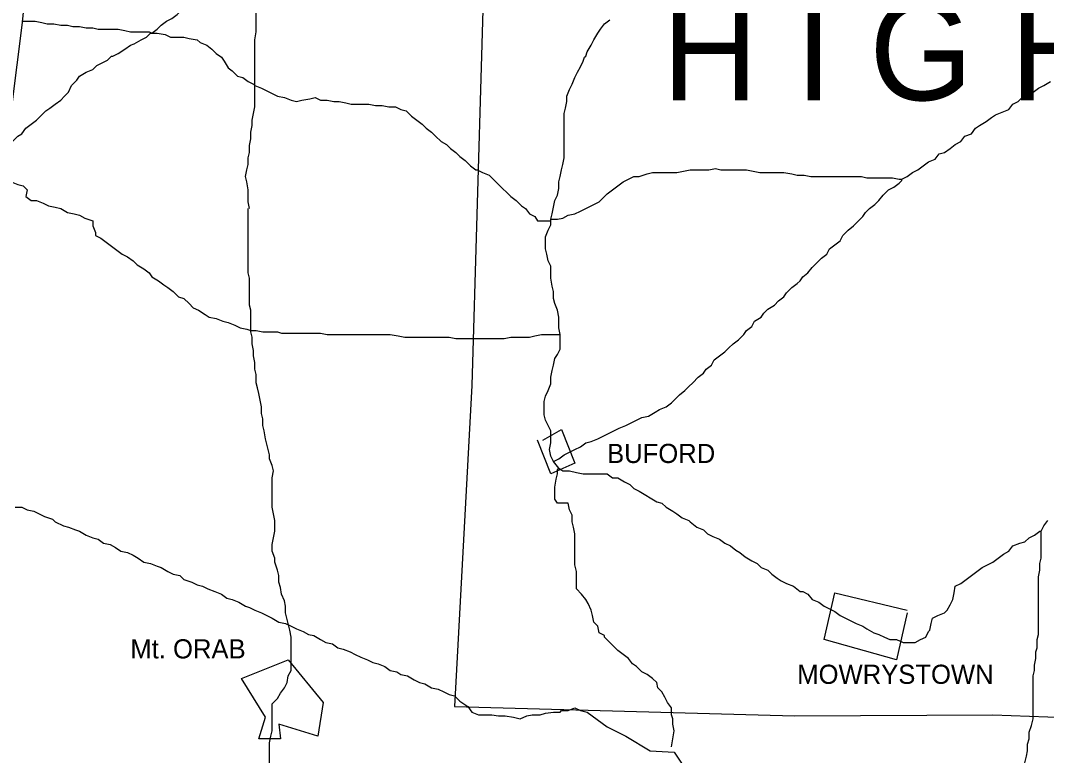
# Model space of a CAD drawing. Extents: x 0 to 34, y 0 to 22.
# Drawn here: x 2.524 to 3.569, y 17.643 to 18.392 of the extents above; entities that cross this region are included whole.
import ezdxf

# ---------------------------------------------------------------- set-up
doc = ezdxf.new("R2010")
doc.units = 0
doc.layers.add('Default', color=7, linetype='Continuous')
doc.layers.add('TR_Turning_Path1', color=7, linetype='Continuous')

msp = doc.modelspace()

# ---------------------------------------------------------------- linework, layer by layer
at = {"layer": 'Default'}
for points in [[(2.5542, 18.7551), (2.546, 18.6256), (2.5378, 18.5029), (2.5255, 18.387), (2.5105, 18.2684), (2.5078, 18.2343), (2.4914, 18.0952), (2.4737, 17.9548), (2.456, 17.8075), (2.4014, 17.3603), (2.3783, 17.1694), (2.3551, 16.9827), (2.3115, 16.6009), (2.3074, 16.5723)], [(3.0041, 18.7156), (2.9836, 18.0202), (2.9659, 17.693), (3.3122, 17.6835), (3.514, 17.6848), (3.6258, 17.6807), (3.6694, 17.6794)], [(2.6578, 18.3788), (2.6632, 18.3829), (2.6673, 18.387), (2.6728, 18.3911), (2.6782, 18.3938), (2.6837, 18.3979), (2.6891, 18.4033), (2.6946, 18.4061), (2.6987, 18.4102), (2.7041, 18.4142), (2.7096, 18.417), (2.715, 18.4211), (2.7205, 18.4252), (2.7259, 18.4292), (2.7314, 18.4333), (2.7355, 18.4374), (2.7396, 18.4402), (2.7464, 18.4415), (2.7532, 18.4429), (2.76, 18.4442), (2.7628, 18.4442)], [(2.7628, 18.3256), (2.7628, 18.3338), (2.7628, 18.3393), (2.7628, 18.3474), (2.7628, 18.3529), (2.7628, 18.3597), (2.7628, 18.3665), (2.7628, 18.372), (2.7641, 18.3802), (2.7641, 18.3856), (2.7641, 18.3911), (2.7641, 18.3979), (2.7641, 18.4047), (2.7628, 18.4102), (2.7628, 18.4156), (2.7628, 18.4238), (2.7628, 18.4292), (2.7641, 18.4347), (2.7641, 18.4415), (2.7628, 18.4442)], [(3.0995, 18.3556), (3.1009, 18.3597), (3.105, 18.3665), (3.1077, 18.372), (3.1118, 18.3788), (3.1145, 18.3829), (3.1186, 18.3883), (3.1241, 18.3924)], [(2.5255, 18.3911), (2.5323, 18.3911), (2.5392, 18.3911), (2.546, 18.3897), (2.5514, 18.3883), (2.5582, 18.3883), (2.5651, 18.387), (2.5719, 18.387), (2.5773, 18.3856), (2.5841, 18.3856), (2.591, 18.3843), (2.5978, 18.3843), (2.6032, 18.3829), (2.6101, 18.3829), (2.6169, 18.3829), (2.6237, 18.3829), (2.6305, 18.3815), (2.636, 18.3802), (2.6414, 18.3802), (2.6496, 18.3802), (2.655, 18.3802), (2.6578, 18.3788)], [(2.6182, 18.3556), (2.6237, 18.3583), (2.6305, 18.3624), (2.636, 18.3665), (2.64, 18.3679), (2.6469, 18.372), (2.6523, 18.3747), (2.6564, 18.3788), (2.6578, 18.3788)], [(2.6578, 18.3788), (2.6632, 18.3788), (2.6714, 18.3774), (2.6769, 18.3747), (2.6823, 18.3747), (2.6905, 18.3747), (2.6959, 18.3733), (2.7041, 18.372), (2.7069, 18.3693), (2.7137, 18.3665), (2.7191, 18.3624), (2.7232, 18.3583), (2.7287, 18.3543), (2.7314, 18.3502), (2.7355, 18.3434), (2.7396, 18.3406), (2.745, 18.3352), (2.7505, 18.3338), (2.7559, 18.3297), (2.7614, 18.327), (2.7628, 18.3256)], [(2.5105, 18.2656), (2.516, 18.2684), (2.5214, 18.2738), (2.5255, 18.2765), (2.5296, 18.282), (2.5351, 18.2861), (2.5405, 18.2902), (2.5446, 18.2943), (2.5501, 18.2997), (2.5542, 18.3024), (2.5596, 18.3065), (2.5651, 18.3106), (2.5691, 18.3147), (2.5732, 18.3188), (2.576, 18.3256), (2.5814, 18.3311), (2.5841, 18.3352), (2.591, 18.3393), (2.5978, 18.342), (2.6019, 18.3461), (2.6073, 18.3488), (2.6128, 18.3515), (2.6169, 18.3556), (2.6182, 18.3556)], [(3.0641, 18.1893), (3.0654, 18.1947), (3.0668, 18.2016), (3.0682, 18.2084), (3.0709, 18.2138), (3.0723, 18.2206), (3.0723, 18.2275), (3.0736, 18.2329), (3.075, 18.2397), (3.0763, 18.2452), (3.0777, 18.252), (3.0777, 18.2575), (3.0777, 18.2643), (3.0777, 18.2711), (3.0777, 18.2765), (3.0777, 18.2834), (3.0777, 18.2902), (3.0777, 18.297), (3.0791, 18.3024), (3.0804, 18.3093), (3.0804, 18.3147), (3.0832, 18.3215), (3.0859, 18.327), (3.0886, 18.3338), (3.0913, 18.3393), (3.0941, 18.3447), (3.0968, 18.3502), (3.0982, 18.3543), (3.0995, 18.3556)], [(3.4213, 18.2302), (3.4267, 18.2329), (3.4322, 18.237), (3.4376, 18.2397), (3.4431, 18.2438), (3.4486, 18.2479), (3.4554, 18.2506), (3.4595, 18.2561), (3.4649, 18.2575), (3.4704, 18.2615), (3.4758, 18.2656), (3.4813, 18.2684), (3.4854, 18.2738), (3.4922, 18.2765), (3.4963, 18.282), (3.5004, 18.2847), (3.5072, 18.2888), (3.5126, 18.2929), (3.5167, 18.2956), (3.5235, 18.2984), (3.5304, 18.3011), (3.5345, 18.3065), (3.5399, 18.3093), (3.544, 18.3134), (3.5494, 18.3161), (3.5549, 18.3188), (3.5604, 18.3229), (3.5658, 18.3256), (3.5726, 18.3297)], [(2.7573, 18.2002), (2.7559, 18.207), (2.7559, 18.2138), (2.7559, 18.2193), (2.7546, 18.2275), (2.7532, 18.2329), (2.7546, 18.2397), (2.7559, 18.2452), (2.7559, 18.252), (2.7573, 18.2575), (2.7573, 18.2643), (2.7587, 18.2711), (2.7587, 18.2779), (2.76, 18.2847), (2.76, 18.2902), (2.7614, 18.297), (2.7628, 18.3038), (2.7628, 18.3093), (2.7628, 18.3161), (2.7628, 18.3229), (2.7628, 18.3256)], [(2.7628, 18.3256), (2.7696, 18.3229), (2.775, 18.3202), (2.7805, 18.3174), (2.7859, 18.3147), (2.7928, 18.3134), (2.7996, 18.3106), (2.805, 18.3093), (2.8105, 18.3106), (2.8187, 18.312), (2.8241, 18.3134), (2.8296, 18.3106), (2.8364, 18.3106), (2.8432, 18.3093), (2.8487, 18.3093), (2.8555, 18.3079), (2.8609, 18.3065), (2.8691, 18.3065), (2.8732, 18.3065), (2.8732, 18.3065)], [(2.8732, 18.3065), (2.8786, 18.3065), (2.8855, 18.3052), (2.8923, 18.3052), (2.8991, 18.3038), (2.9059, 18.3038), (2.9114, 18.3011), (2.9168, 18.2997), (2.9223, 18.2943), (2.9277, 18.2902), (2.9332, 18.2861), (2.9373, 18.282), (2.9427, 18.2779), (2.9468, 18.2738), (2.9523, 18.2684), (2.9577, 18.2656), (2.9618, 18.2615), (2.9673, 18.2575), (2.9714, 18.2534), (2.9768, 18.2493), (2.9823, 18.2438), (2.9877, 18.2397), (2.9891, 18.2397)], [(2.5078, 18.2411), (2.5105, 18.237), (2.5105, 18.2316), (2.5146, 18.2275), (2.5214, 18.2247), (2.5269, 18.2234), (2.531, 18.2193), (2.5296, 18.2125), (2.5351, 18.2084), (2.5405, 18.2084), (2.5473, 18.2056), (2.5528, 18.2029), (2.5596, 18.2016), (2.5651, 18.2002), (2.5719, 18.1961), (2.5787, 18.1947), (2.5841, 18.1934), (2.5896, 18.1906), (2.5978, 18.1879), (2.5978, 18.1825), (2.6005, 18.1757), (2.6005, 18.1757), (2.6005, 18.1729)], [(2.9891, 18.2397), (2.9945, 18.237), (3.0014, 18.2343), (3.0041, 18.2316), (3.0095, 18.2261), (3.015, 18.2206), (3.0191, 18.2166), (3.0232, 18.2125), (3.0286, 18.2084), (3.0341, 18.2029), (3.0382, 18.2002), (3.0423, 18.1947), (3.0477, 18.192), (3.0504, 18.1879), (3.0573, 18.1879), (3.0641, 18.1879), (3.0641, 18.1893)], [(3.0641, 18.1893), (3.0709, 18.1893), (3.0763, 18.1906), (3.0818, 18.1934), (3.0886, 18.1947), (3.0941, 18.1975), (3.0995, 18.2002), (3.105, 18.2029), (3.1132, 18.207), (3.1172, 18.2111), (3.1213, 18.2152), (3.1268, 18.2193), (3.1322, 18.2234), (3.1377, 18.2275), (3.1431, 18.2302), (3.1486, 18.2329), (3.1541, 18.2329), (3.1622, 18.2356), (3.1677, 18.237), (3.1731, 18.237), (3.18, 18.237), (3.1868, 18.237), (3.1922, 18.237), (3.199, 18.2384), (3.2059, 18.2397), (3.2113, 18.2397), (3.2181, 18.2397), (3.2195, 18.2397)], [(3.2195, 18.2397), (3.225, 18.2397), (3.2318, 18.2411), (3.2372, 18.2397), (3.244, 18.2397), (3.2509, 18.2397), (3.2563, 18.2397), (3.2631, 18.2397), (3.2699, 18.2384), (3.2768, 18.237), (3.2836, 18.237), (3.289, 18.237), (3.2959, 18.237), (3.3013, 18.237), (3.3095, 18.2356), (3.3149, 18.2343), (3.3218, 18.2343), (3.3286, 18.2329), (3.3354, 18.2329), (3.3422, 18.2329), (3.3477, 18.2329), (3.3531, 18.2329), (3.3613, 18.2329), (3.3668, 18.2329), (3.3736, 18.2329), (3.3804, 18.2329), (3.3858, 18.2316), (3.394, 18.2316), (3.3995, 18.2316), (3.4077, 18.2316), (3.4117, 18.2316), (3.4186, 18.2302), (3.4213, 18.2302)], [(3.3177, 18.1266), (3.3204, 18.1307), (3.3258, 18.1347), (3.3299, 18.1402), (3.3354, 18.1457), (3.3395, 18.1497), (3.3449, 18.1538), (3.3477, 18.1593), (3.3531, 18.1634), (3.3586, 18.1675), (3.3613, 18.1729), (3.3668, 18.1784), (3.3722, 18.1825), (3.3763, 18.1866), (3.3817, 18.192), (3.3845, 18.1961), (3.3886, 18.2002), (3.394, 18.2043), (3.3981, 18.2084), (3.4022, 18.2138), (3.4077, 18.2193), (3.4131, 18.222), (3.4186, 18.2261), (3.4213, 18.2288), (3.4213, 18.2302)], [(2.7587, 18.0761), (2.7587, 18.0829), (2.7587, 18.0898), (2.7587, 18.0966), (2.7573, 18.102), (2.7573, 18.1088), (2.7573, 18.1157), (2.7573, 18.1211), (2.7573, 18.1293), (2.7559, 18.1347), (2.7559, 18.1402), (2.7559, 18.147), (2.7559, 18.1538), (2.7559, 18.1607), (2.7559, 18.1661), (2.7559, 18.1729), (2.7559, 18.1797), (2.7559, 18.1866), (2.7559, 18.1934), (2.7559, 18.2002), (2.7559, 18.2002)], [(3.0736, 18.072), (3.0723, 18.0788), (3.0723, 18.0857), (3.0723, 18.0898), (3.0709, 18.0966), (3.0682, 18.1034), (3.0668, 18.1088), (3.0668, 18.1157), (3.0654, 18.1211), (3.0641, 18.1293), (3.0641, 18.1347), (3.0641, 18.1416), (3.0613, 18.147), (3.06, 18.1538), (3.0586, 18.1593), (3.0586, 18.1661), (3.0586, 18.1716), (3.0613, 18.1784), (3.0641, 18.1838), (3.0641, 18.1893)], [(2.6005, 18.1729), (2.606, 18.1702), (2.6114, 18.1661), (2.6169, 18.162), (2.6223, 18.1579), (2.6278, 18.1538), (2.6332, 18.1511), (2.6387, 18.147), (2.6428, 18.1429), (2.6496, 18.1388), (2.655, 18.1347), (2.6578, 18.1307), (2.6646, 18.1266), (2.67, 18.1225), (2.6741, 18.1198), (2.6796, 18.1157), (2.685, 18.1102), (2.6905, 18.1088), (2.6959, 18.1034), (2.7, 18.0993), (2.7055, 18.0966), (2.7123, 18.0925), (2.7164, 18.0898), (2.7232, 18.0884), (2.73, 18.0857), (2.7355, 18.0843), (2.7423, 18.0816), (2.7478, 18.0788), (2.7546, 18.0775), (2.7587, 18.0761), (2.7587, 18.0761)], [(3.195, 18.0107), (3.2004, 18.0148), (3.2045, 18.0189), (3.2086, 18.0229), (3.214, 18.0284), (3.2195, 18.0325), (3.2222, 18.0366), (3.2277, 18.0407), (3.2304, 18.0461), (3.2359, 18.0502), (3.2413, 18.0543), (3.2454, 18.0584), (3.2495, 18.0625), (3.255, 18.0666), (3.2604, 18.072), (3.2631, 18.0761), (3.2686, 18.0802), (3.2713, 18.0857), (3.2781, 18.0898), (3.2809, 18.0938), (3.2849, 18.0979), (3.2918, 18.102), (3.2959, 18.1061), (3.3013, 18.1102), (3.304, 18.1143), (3.3095, 18.1198), (3.3149, 18.1238), (3.3177, 18.1266), (3.3177, 18.1266)], [(2.7587, 18.0761), (2.7641, 18.0761), (2.7709, 18.0748), (2.7778, 18.0748), (2.7859, 18.0748), (2.79, 18.0734), (2.7968, 18.0734), (2.805, 18.0734), (2.8105, 18.0734), (2.8187, 18.0734), (2.8241, 18.0734), (2.8296, 18.0734), (2.8364, 18.072), (2.8432, 18.072), (2.85, 18.072), (2.8555, 18.072), (2.8623, 18.072), (2.8691, 18.072), (2.8759, 18.072), (2.8814, 18.072), (2.8882, 18.072), (2.895, 18.072), (2.9005, 18.072), (2.9086, 18.0707), (2.9155, 18.0693), (2.9209, 18.0693), (2.9277, 18.0693), (2.9345, 18.0693), (2.9414, 18.0693), (2.9468, 18.0693), (2.9536, 18.0693), (2.9605, 18.0693), (2.9673, 18.0679), (2.9741, 18.0679), (2.9795, 18.0679), (2.9836, 18.0679), (2.9836, 18.0679)], [(2.7764, 17.9548), (2.775, 17.9602), (2.7737, 17.9657), (2.7723, 17.9739), (2.7709, 17.9793), (2.7709, 17.9861), (2.7696, 17.9916), (2.7696, 17.9984), (2.7682, 18.0052), (2.7668, 18.012), (2.7655, 18.0175), (2.7641, 18.0229), (2.7641, 18.0311), (2.7628, 18.0366), (2.7628, 18.0434), (2.7614, 18.0502), (2.7614, 18.0557), (2.76, 18.0625), (2.76, 18.0693), (2.7587, 18.0748), (2.7587, 18.0761)], [(2.9836, 18.0679), (2.9904, 18.0679), (2.9959, 18.0679), (3.0027, 18.0679), (3.0095, 18.0679), (3.0164, 18.0679), (3.0232, 18.0693), (3.0286, 18.0693), (3.0341, 18.0693), (3.0423, 18.0693), (3.0477, 18.0707), (3.0545, 18.072), (3.0613, 18.072), (3.0682, 18.072), (3.0736, 18.072)], [(3.0668, 17.9425), (3.0641, 17.948), (3.0627, 17.9548), (3.0641, 17.9616), (3.0641, 17.967), (3.0641, 17.9739), (3.0613, 17.9793), (3.0586, 17.9848), (3.0573, 17.9902), (3.0573, 17.9984), (3.0573, 18.0039), (3.0586, 18.0093), (3.0613, 18.0148), (3.0641, 18.0216), (3.0641, 18.0284), (3.0654, 18.0352), (3.0668, 18.0407), (3.0682, 18.0475), (3.0709, 18.0516), (3.0736, 18.057), (3.0736, 18.0639), (3.0736, 18.0693), (3.0736, 18.072)], [(3.0668, 17.9425), (3.0723, 17.9452), (3.0777, 17.9493), (3.0832, 17.952), (3.0886, 17.9548), (3.0941, 17.9575), (3.0995, 17.9616), (3.105, 17.963), (3.1118, 17.9657), (3.1172, 17.9684), (3.1227, 17.9711), (3.1282, 17.9739), (3.1336, 17.9766), (3.1404, 17.9793), (3.1459, 17.982), (3.1513, 17.9848), (3.1568, 17.9875), (3.1636, 17.9889), (3.1704, 17.993), (3.1745, 17.9957), (3.1813, 17.9984), (3.1868, 18.0025), (3.1909, 18.0066), (3.195, 18.0107), (3.195, 18.0107)], [(3.0559, 17.9643), (3.075, 17.9752), (3.0886, 17.9411), (3.0641, 17.9302), (3.0504, 17.9643)], [(2.7805, 17.9002), (2.7805, 17.9071), (2.7805, 17.9139), (2.7805, 17.9193), (2.7805, 17.9261), (2.7818, 17.933), (2.7805, 17.9384), (2.7778, 17.9452), (2.7778, 17.9493), (2.7764, 17.9548)], [(3.0723, 17.9357), (3.0682, 17.9411), (3.0668, 17.9425)], [(3.09, 17.8239), (3.09, 17.8307), (3.0886, 17.8375), (3.0886, 17.8443), (3.0886, 17.8512), (3.0886, 17.8566), (3.0886, 17.8634), (3.0886, 17.8689), (3.0872, 17.8757), (3.0859, 17.8812), (3.0859, 17.888), (3.0832, 17.8934), (3.0818, 17.9002), (3.0763, 17.9002), (3.0709, 17.9002), (3.0682, 17.9043), (3.0682, 17.9111), (3.0682, 17.9166), (3.0695, 17.9248), (3.0709, 17.9302), (3.0709, 17.9343), (3.0723, 17.9357)], [(3.0723, 17.9357), (3.0763, 17.933), (3.0832, 17.933), (3.09, 17.9316), (3.0968, 17.9302), (3.1022, 17.9302), (3.1077, 17.9302), (3.1145, 17.9302), (3.1213, 17.9302), (3.1268, 17.9261), (3.1322, 17.9261), (3.1391, 17.9221), (3.1445, 17.9193), (3.1486, 17.9152), (3.1541, 17.9125), (3.1609, 17.9084), (3.165, 17.9057), (3.1718, 17.9016), (3.1772, 17.9002), (3.1813, 17.8961), (3.1881, 17.8921), (3.1922, 17.8893), (3.1977, 17.8852), (3.2045, 17.8825), (3.2059, 17.8812), (3.2059, 17.8812)], [(2.5187, 17.8961), (2.5255, 17.8961), (2.531, 17.8934), (2.5378, 17.8921), (2.5432, 17.8893), (2.5487, 17.8866), (2.5569, 17.8839), (2.5596, 17.8812), (2.5678, 17.8771), (2.5732, 17.8757), (2.5801, 17.873), (2.5841, 17.8716), (2.591, 17.8675), (2.5978, 17.8648), (2.6032, 17.8634), (2.6087, 17.8593), (2.6155, 17.858), (2.621, 17.8552), (2.6264, 17.8512), (2.6332, 17.8498), (2.6387, 17.8471), (2.6441, 17.8443), (2.6496, 17.8402), (2.6564, 17.8389), (2.6632, 17.8362), (2.6673, 17.8348), (2.6741, 17.8307), (2.6796, 17.828), (2.6864, 17.8266), (2.6905, 17.8225), (2.6987, 17.8198), (2.7041, 17.8171), (2.7096, 17.8157), (2.715, 17.813), (2.7219, 17.8103), (2.7287, 17.8075), (2.7341, 17.8034), (2.7396, 17.8021), (2.7464, 17.7993), (2.7532, 17.7953), (2.7573, 17.7939), (2.7628, 17.7912), (2.7696, 17.7884), (2.775, 17.7857), (2.7805, 17.783), (2.7873, 17.7789), (2.7941, 17.7775), (2.7996, 17.7748), (2.805, 17.7721), (2.8118, 17.7694), (2.8173, 17.7666), (2.8227, 17.7653), (2.8296, 17.7612), (2.835, 17.7584), (2.8418, 17.7571), (2.8473, 17.753), (2.8527, 17.7516), (2.8596, 17.7489), (2.865, 17.7462), (2.8705, 17.7434), (2.8773, 17.7407), (2.8827, 17.738), (2.8882, 17.7366), (2.895, 17.7339), (2.9005, 17.7298), (2.9073, 17.7284), (2.9114, 17.7257), (2.9182, 17.7244), (2.925, 17.7203), (2.9305, 17.7175), (2.9359, 17.7162), (2.9427, 17.7121), (2.9495, 17.7107), (2.955, 17.708), (2.9605, 17.7053), (2.9659, 17.7039)], [(2.7968, 17.7244), (2.7996, 17.7298), (2.7996, 17.7366), (2.7996, 17.7448), (2.7996, 17.7503), (2.7996, 17.7571), (2.7996, 17.7639), (2.7982, 17.7707), (2.7968, 17.7775), (2.7955, 17.7816), (2.7941, 17.7884), (2.7941, 17.7953), (2.7928, 17.8007), (2.79, 17.8075), (2.7887, 17.8143), (2.7873, 17.8198), (2.7873, 17.8266), (2.7859, 17.8321), (2.7832, 17.8402), (2.7832, 17.8443), (2.7805, 17.8512), (2.7805, 17.858), (2.7818, 17.8648), (2.7832, 17.8716), (2.7832, 17.8757), (2.7832, 17.8825), (2.7818, 17.8893), (2.7805, 17.8961), (2.7805, 17.9002), (2.7805, 17.9002)], [(3.2059, 17.8812), (3.2127, 17.8757), (3.2195, 17.873), (3.2236, 17.8689), (3.229, 17.8662), (3.2359, 17.8634), (3.2413, 17.8593), (3.2468, 17.8566), (3.2522, 17.8525), (3.2563, 17.8498), (3.2618, 17.8457), (3.2686, 17.8416), (3.274, 17.8389), (3.2781, 17.8348), (3.2849, 17.8321), (3.289, 17.828), (3.2945, 17.8239), (3.2986, 17.8212), (3.304, 17.8184), (3.3109, 17.8157), (3.3177, 17.8103), (3.3204, 17.8103)], [(3.5631, 17.8716), (3.5658, 17.8771), (3.5699, 17.8825)], [(3.4499, 17.7707), (3.4513, 17.7775), (3.4526, 17.783), (3.4581, 17.7857), (3.4649, 17.7884), (3.4676, 17.7912), (3.4704, 17.7966), (3.4731, 17.8021), (3.4745, 17.8089), (3.4758, 17.8157), (3.4813, 17.8184), (3.4867, 17.8225), (3.4922, 17.8266), (3.4976, 17.8307), (3.5031, 17.8348), (3.5085, 17.8375), (3.514, 17.8402), (3.5195, 17.8443), (3.5249, 17.8484), (3.5304, 17.8512), (3.5345, 17.8566), (3.5413, 17.8593), (3.5467, 17.8607), (3.5508, 17.8648), (3.5563, 17.8675), (3.5617, 17.8716), (3.5631, 17.8716)], [(3.5549, 17.6848), (3.5549, 17.6916), (3.5549, 17.6971), (3.5549, 17.7039), (3.5549, 17.7107), (3.5549, 17.7175), (3.5549, 17.7244), (3.5563, 17.7298), (3.5563, 17.7353), (3.5576, 17.7421), (3.5576, 17.7489), (3.559, 17.753), (3.559, 17.7612), (3.5604, 17.7666), (3.5604, 17.7748), (3.5604, 17.7789), (3.5604, 17.7857), (3.5604, 17.7925), (3.5604, 17.7993), (3.5604, 17.8048), (3.5604, 17.813), (3.5604, 17.8184), (3.5604, 17.8253), (3.5617, 17.8321), (3.5617, 17.8389), (3.5631, 17.8443), (3.5631, 17.8512), (3.5631, 17.858), (3.5631, 17.8648), (3.5631, 17.8716), (3.5631, 17.8716)], [(3.1186, 17.7653), (3.1132, 17.768), (3.1118, 17.7748), (3.1077, 17.7789), (3.1063, 17.7857), (3.105, 17.7912), (3.1022, 17.798), (3.0995, 17.8021), (3.0954, 17.8075), (3.09, 17.813), (3.09, 17.8184), (3.09, 17.8225), (3.09, 17.8239)], [(3.1186, 17.7653), (3.1132, 17.768), (3.1118, 17.7748), (3.1077, 17.7789), (3.1063, 17.7857), (3.105, 17.7912), (3.1022, 17.798), (3.0995, 17.8021), (3.0954, 17.8075), (3.09, 17.813), (3.09, 17.8184), (3.09, 17.8225), (3.09, 17.8239)], [(3.3204, 17.8103), (3.3258, 17.8075), (3.3299, 17.8021), (3.3368, 17.7993), (3.3422, 17.7953), (3.3477, 17.7925), (3.3531, 17.7898), (3.3586, 17.7857), (3.364, 17.783), (3.3695, 17.7803), (3.3749, 17.7775), (3.3817, 17.7748), (3.3858, 17.7721), (3.3927, 17.768), (3.3981, 17.7666), (3.4036, 17.7639), (3.409, 17.7612), (3.4158, 17.7612), (3.4227, 17.7584), (3.4281, 17.7584), (3.4349, 17.7584), (3.4404, 17.7612), (3.4458, 17.7639), (3.4486, 17.7694), (3.4486, 17.7694), (3.4499, 17.7707)], [(3.4267, 17.7884), (3.4158, 17.7407), (3.3422, 17.7612), (3.3531, 17.8089), (3.4267, 17.7912)], [(3.1868, 17.6848), (3.1868, 17.6916), (3.1827, 17.6971), (3.18, 17.7025), (3.1772, 17.708), (3.1731, 17.7121), (3.1718, 17.7175), (3.1677, 17.7216), (3.1622, 17.7257), (3.1568, 17.7284), (3.1513, 17.7339), (3.1472, 17.7366), (3.1431, 17.7421), (3.1377, 17.7462), (3.1322, 17.7503), (3.1282, 17.7544), (3.1241, 17.7584), (3.1186, 17.7639), (3.1186, 17.7653)], [(3.1868, 17.6848), (3.1868, 17.6916), (3.1827, 17.6971), (3.18, 17.7025), (3.1772, 17.708), (3.1731, 17.7121), (3.1718, 17.7175), (3.1677, 17.7216), (3.1622, 17.7257), (3.1568, 17.7284), (3.1513, 17.7339), (3.1472, 17.7366), (3.1431, 17.7421), (3.1377, 17.7462), (3.1322, 17.7503), (3.1282, 17.7544), (3.1241, 17.7584), (3.1186, 17.7639), (3.1186, 17.7653)], [(2.7968, 17.7407), (2.8323, 17.6971), (2.8268, 17.663), (2.7873, 17.6753), (2.7887, 17.6603), (2.7668, 17.6603), (2.7737, 17.6821), (2.7491, 17.7216), (2.7968, 17.7407)], [(2.7873, 17.5935), (2.7873, 17.5989), (2.7859, 17.6057), (2.7832, 17.6112), (2.7805, 17.618), (2.7805, 17.6235), (2.7778, 17.6303), (2.7778, 17.6371), (2.7778, 17.6439), (2.7778, 17.6507), (2.7778, 17.6562), (2.7791, 17.663), (2.7805, 17.6685), (2.7805, 17.6753), (2.7805, 17.6835), (2.7805, 17.6889), (2.7805, 17.6957), (2.7859, 17.7012), (2.7887, 17.7066), (2.7928, 17.7121), (2.7955, 17.7175), (2.7968, 17.7244), (2.7968, 17.7244)], [(2.9659, 17.7039), (2.9714, 17.6985), (2.9795, 17.693)], [(2.9795, 17.693), (2.9836, 17.6875), (2.9904, 17.6848), (2.9986, 17.6848), (3.0041, 17.6848), (3.0109, 17.6835), (3.0177, 17.6835), (3.0259, 17.6821), (3.0327, 17.6807), (3.0395, 17.6835), (3.045, 17.6848), (3.0532, 17.6848), (3.0586, 17.6862), (3.0668, 17.6875), (3.0736, 17.6875), (3.075, 17.6889)], [(3.075, 17.6889), (3.0818, 17.6889), (3.0886, 17.6916), (3.0941, 17.6889), (3.1009, 17.6875)], [(3.1009, 17.6875), (3.1213, 17.6725), (3.1404, 17.663), (3.165, 17.648), (3.1895, 17.6466), (3.1977, 17.6344), (3.2372, 17.6112), (3.2795, 17.5744), (3.3149, 17.5458), (3.3668, 17.5198), (3.3899, 17.5035), (3.4199, 17.4667), (3.4622, 17.4544), (3.4772, 17.4476)], [(3.1868, 17.6521), (3.1895, 17.6685), (3.1881, 17.6753), (3.1881, 17.6807), (3.1868, 17.6848)], [(3.5195, 17.5512), (3.5195, 17.5567), (3.5222, 17.5635), (3.5235, 17.5689), (3.5249, 17.5744), (3.5263, 17.5812), (3.5304, 17.588), (3.5317, 17.5935), (3.5358, 17.5989), (3.5385, 17.6057), (3.5399, 17.6112), (3.5413, 17.6166), (3.5426, 17.6235), (3.544, 17.6303), (3.5467, 17.6357), (3.5481, 17.6426), (3.5494, 17.648), (3.5494, 17.6548), (3.5508, 17.6603), (3.5508, 17.6671), (3.5535, 17.6739), (3.5549, 17.6807), (3.5549, 17.6848)]]:
    msp.add_lwpolyline(points, dxfattribs=at)

# ---------------------------------------------------------------- texts
for s, p in [('BUFORD', (3.1213, 17.9411)), ('Mt. ORAB', (2.636, 17.7421)), ('MOWRYSTOWN', (3.3149, 17.7162))]:
    msp.add_text(s, height=0.0195, dxfattribs=at).set_placement(p)
at = {"layer": 'TR_Turning_Path1'}
msp.add_text('H I G H L A N D', height=0.101489, dxfattribs=at).set_placement((3.1772, 18.3106))

doc.saveas('drawing.dxf')
